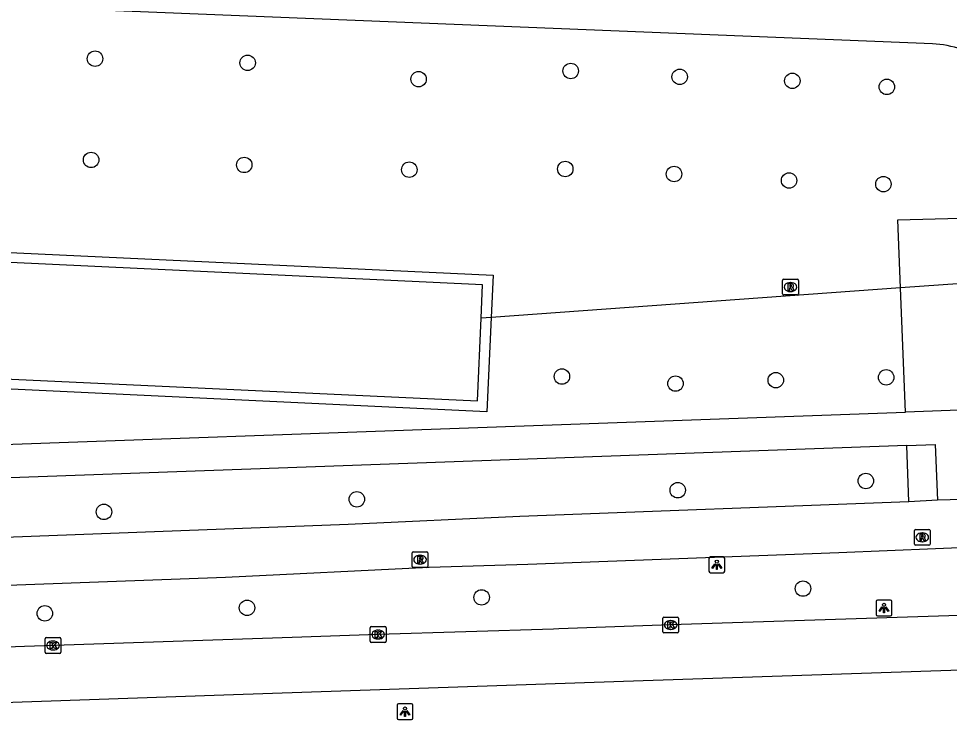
# Model space of a CAD drawing. Extents: x 160077 to 160945, y 386481 to 387498.
# Drawn here: x 160825.4 to 160884.3, y 386486.1 to 386530.8 of the extents above; entities that cross this region are included whole.
import ezdxf

# ---------------------------------------------------------------- set-up
doc = ezdxf.new("R2010")
doc.units = 0
for name, color, linetype in [('IMGEO_Boom', 7, 'Continuous'), ('IMGEO_Duiker', 7, 'Continuous'), ('IMGEO_Fietspad_gesloten', 7, 'Continuous'), ('IMGEO_Kolk', 7, 'Continuous'), ('IMGEO_Lichtpunt', 7, 'Continuous'), ('IMGEO_Muur', 7, 'Continuous'), ('IMGEO_Rijbaan_regionaal_gesloten', 7, 'Continuous'), ('IMGEO_Rioolput', 7, 'Continuous'), ('IMGEO_Voetpad_halfverhard', 7, 'Continuous'), ('IMGEO_Voetpad_open', 7, 'Continuous')]:
    doc.layers.add(name, color=color, linetype=linetype)

msp = doc.modelspace()

# ---------------------------------------------------------------- linework, layer by layer
at = {"layer": 'IMGEO_Boom'}
for centre in [(160830.241, 386528.285), (160839.891, 386528.025), (160860.327, 386527.512), (160850.704, 386526.994), (160867.221, 386527.142), (160874.343, 386526.887), (160880.322, 386526.504), (160829.993, 386521.888), (160839.679, 386521.571), (160850.117, 386521.268), (160859.981, 386521.314), (160866.862, 386520.995), (160874.137, 386520.587), (160880.103, 386520.357), (160859.77, 386508.192), (160880.278, 386508.139), (160866.956, 386507.747), (160873.296, 386507.962), (160878.989, 386501.589), (160867.095, 386501.005), (160846.801, 386500.431), (160830.807, 386499.635), (160875.017, 386494.786), (160854.691, 386494.228), (160839.856, 386493.569), (160827.064, 386493.221)]:
    msp.add_circle(centre, 0.489, dxfattribs=at)
at = {"layer": 'IMGEO_Duiker'}
msp.add_lwpolyline([(160885.771, 386514.123), (160885.134, 386514.077), (160885.093, 386514.074), (160881.191, 386513.791), (160855.293, 386511.918), (160854.661, 386511.873)], dxfattribs=at)
at = {"layer": 'IMGEO_Fietspad_gesloten'}
for points in [[(160881.721, 386500.275), (160857.099, 386499.339), (160846.258, 386498.845), (160795.555, 386496.918), (160746.073, 386495.229), (160710.76, 386493.904), (160704.366, 386493.808)], [(160883.531, 386500.38), (160881.721, 386500.275)], [(160885.952, 386500.445), (160883.531, 386500.38)], [(160708.775, 386490.836), (160716.709, 386491.225), (160719.493, 386491.242), (160761.157, 386492.764), (160805.753, 386494.317), (160838.485, 386495.507), (160851.372, 386496.133), (160857.617, 386496.34), (160877.287, 386497.058), (160889.501, 386497.575), (160915.942, 386498.909), (160917.075, 386498.989), (160918.332, 386499.173), (160919.312, 386499.487)]]:
    msp.add_lwpolyline(points, dxfattribs=at)
at = {"layer": 'IMGEO_Kolk'}
for p, q in [((160866.15, 386492.059), (160866.15, 386492.911)), ((160866.225, 386492.985), (160867.077, 386492.985)), ((160866.638, 386492.765), (160866.663, 386492.765)), ((160867.151, 386492.911), (160867.151, 386492.059)), ((160847.646, 386491.454), (160847.646, 386492.306)), ((160847.721, 386492.38), (160848.573, 386492.38)), ((160848.134, 386492.16), (160848.159, 386492.16)), ((160848.647, 386492.306), (160848.647, 386491.454)), ((160866.661, 386492.205), (160866.636, 386492.205)), ((160827.087, 386490.762), (160827.087, 386491.614)), ((160827.162, 386491.688), (160828.014, 386491.688)), ((160827.575, 386491.468), (160827.6, 386491.468)), ((160828.088, 386491.614), (160828.088, 386490.762)), ((160848.157, 386491.6), (160848.132, 386491.6)), ((160867.077, 386491.985), (160866.225, 386491.985)), ((160827.598, 386490.908), (160827.573, 386490.908)), ((160848.573, 386491.38), (160847.721, 386491.38)), ((160828.014, 386490.688), (160827.162, 386490.688))]:
    msp.add_line(p, q, dxfattribs=at)
for points in [[(160866.15, 386492.059), (160866.15, 386492.911)], [(160866.225, 386492.985), (160867.077, 386492.985)], [(160866.471, 386492.685), (160866.594, 386492.685), (160866.594, 386492.534), (160866.724, 386492.685), (160866.888, 386492.685), (160866.742, 386492.534), (160866.895, 386492.285), (160866.743, 386492.285), (160866.658, 386492.449), (160866.594, 386492.382), (160866.594, 386492.285), (160866.471, 386492.285), (160866.471, 386492.685)], [(160867.151, 386492.911), (160867.151, 386492.059)], [(160847.646, 386491.454), (160847.646, 386492.306)], [(160847.721, 386492.38), (160848.573, 386492.38)], [(160847.967, 386492.08), (160848.09, 386492.08), (160848.09, 386491.929), (160848.22, 386492.08), (160848.384, 386492.08), (160848.238, 386491.929), (160848.391, 386491.68), (160848.239, 386491.68), (160848.154, 386491.844), (160848.09, 386491.777), (160848.09, 386491.68), (160847.967, 386491.68), (160847.967, 386492.08)], [(160848.647, 386492.306), (160848.647, 386491.454)], [(160827.087, 386490.762), (160827.087, 386491.614)], [(160827.162, 386491.688), (160828.014, 386491.688)], [(160828.088, 386491.614), (160828.088, 386490.762)], [(160867.077, 386491.985), (160866.225, 386491.985)], [(160827.408, 386491.388), (160827.531, 386491.388), (160827.531, 386491.237), (160827.661, 386491.388), (160827.825, 386491.388), (160827.679, 386491.237), (160827.832, 386490.988), (160827.68, 386490.988), (160827.595, 386491.152), (160827.531, 386491.085), (160827.531, 386490.988), (160827.408, 386490.988), (160827.408, 386491.388)], [(160848.573, 386491.38), (160847.721, 386491.38)], [(160828.014, 386490.688), (160827.162, 386490.688)]]:
    msp.add_lwpolyline(points, dxfattribs=at)
for centre, start, end in [((160866.227, 386492.909), 91.55205, 178.44795), ((160866.227, 386492.909), 91.55205, 178.44795), ((160867.075, 386492.909), 1.55205, 88.44795), ((160867.075, 386492.909), 1.55205, 88.44795), ((160847.723, 386492.304), 91.55205, 178.44795), ((160847.723, 386492.304), 91.55205, 178.44795), ((160848.571, 386492.304), 1.55205, 88.44795), ((160848.571, 386492.304), 1.55205, 88.44795), ((160866.227, 386492.061), 181.55205, 268.44795), ((160866.227, 386492.061), 181.55205, 268.44795), ((160867.075, 386492.061), 271.55205, 358.44795), ((160867.075, 386492.061), 271.55205, 358.44795), ((160827.164, 386491.612), 91.55205, 178.44795), ((160827.164, 386491.612), 91.55205, 178.44795), ((160828.012, 386491.612), 1.55205, 88.44795), ((160828.012, 386491.612), 1.55205, 88.44795), ((160847.723, 386491.456), 181.55205, 268.44795), ((160847.723, 386491.456), 181.55205, 268.44795), ((160848.571, 386491.456), 271.55205, 358.44795), ((160848.571, 386491.456), 271.55205, 358.44795), ((160827.164, 386490.764), 181.55205, 268.44795), ((160827.164, 386490.764), 181.55205, 268.44795), ((160828.012, 386490.764), 271.55205, 358.44795), ((160828.012, 386490.764), 271.55205, 358.44795)]:
    msp.add_arc(centre, 0.0765, start, end, dxfattribs=at)
for centre, major_axis, ratio, start_param, end_param in [((160866.637, 386492.485), (-0.387, 0.002), 0.722429, 4.712389, 7.853982), ((160866.662, 386492.485), (-0.39, 0.002), 0.717154, 1.570796, 4.712389), ((160848.133, 386491.88), (-0.387, 0.002), 0.722429, 4.712389, 7.853982), ((160848.158, 386491.88), (-0.39, 0.002), 0.717154, 1.570796, 4.712389), ((160827.574, 386491.188), (-0.387, 0.002), 0.722429, 4.712389, 7.853982), ((160827.599, 386491.188), (-0.39, 0.002), 0.717154, 1.570796, 4.712389)]:
    msp.add_ellipse(centre, major_axis=major_axis, ratio=ratio, start_param=start_param, end_param=end_param, dxfattribs=at)
at = {"layer": 'IMGEO_Lichtpunt'}
for p, q in [((160869.972, 386496.786), (160869.164, 386496.786)), ((160869.972, 386496.786), (160869.164, 386496.786)), ((160869.07, 386496.691), (160869.07, 386495.884)), ((160869.07, 386496.691), (160869.07, 386495.884)), ((160870.066, 386495.884), (160870.066, 386496.691)), ((160870.066, 386495.884), (160870.066, 386496.691)), ((160869.164, 386495.79), (160869.972, 386495.79)), ((160869.164, 386495.79), (160869.972, 386495.79)), ((160879.639, 386493.964), (160879.639, 386493.157)), ((160879.639, 386493.964), (160879.639, 386493.157)), ((160880.541, 386494.059), (160879.733, 386494.059)), ((160880.541, 386494.059), (160879.733, 386494.059)), ((160880.635, 386493.157), (160880.635, 386493.964)), ((160880.635, 386493.157), (160880.635, 386493.964)), ((160879.733, 386493.063), (160880.541, 386493.063)), ((160879.733, 386493.063), (160880.541, 386493.063)), ((160849.346, 386487.407), (160849.346, 386486.6)), ((160849.346, 386487.407), (160849.346, 386486.6)), ((160850.248, 386487.502), (160849.44, 386487.502)), ((160850.248, 386487.502), (160849.44, 386487.502)), ((160850.342, 386486.6), (160850.342, 386487.407)), ((160850.342, 386486.6), (160850.342, 386487.407)), ((160849.44, 386486.506), (160850.248, 386486.506)), ((160849.44, 386486.506), (160850.248, 386486.506))]:
    msp.add_line(p, q, dxfattribs=at)
for points in [[(160869.444, 386496.355), (160869.483, 386496.327), (160869.295, 386496.065), (160869.257, 386496.092), (160869.444, 386496.355)], [(160869.546, 386496.307), (160869.593, 386496.307), (160869.593, 386495.985), (160869.546, 386495.985), (160869.546, 386496.307)], [(160869.656, 386496.327), (160869.694, 386496.354), (160869.881, 386496.092), (160869.842, 386496.064), (160869.656, 386496.327)], [(160880.013, 386493.628), (160880.052, 386493.6), (160879.864, 386493.338), (160879.826, 386493.365), (160880.013, 386493.628)], [(160880.115, 386493.58), (160880.162, 386493.58), (160880.162, 386493.258), (160880.115, 386493.258), (160880.115, 386493.58)], [(160880.225, 386493.6), (160880.263, 386493.627), (160880.45, 386493.365), (160880.411, 386493.337), (160880.225, 386493.6)], [(160849.72, 386487.071), (160849.759, 386487.043), (160849.571, 386486.781), (160849.533, 386486.808), (160849.72, 386487.071)], [(160849.822, 386487.023), (160849.869, 386487.023), (160849.869, 386486.701), (160849.822, 386486.701), (160849.822, 386487.023)], [(160849.932, 386487.043), (160849.97, 386487.07), (160850.157, 386486.808), (160850.118, 386486.78), (160849.932, 386487.043)]]:
    msp.add_lwpolyline(points, dxfattribs=at)
for centre in [(160869.569, 386496.489), (160880.138, 386493.762), (160849.845, 386487.205)]:
    msp.add_circle(centre, 0.0994, dxfattribs=at)
for centre, start, end in [((160869.164, 386496.691), 90, 180), ((160869.164, 386496.691), 90, 180), ((160869.972, 386496.691), 0, 90), ((160869.972, 386496.691), 0, 90), ((160869.164, 386495.884), 180, 270), ((160869.164, 386495.884), 180, 270), ((160869.972, 386495.884), 270, 0), ((160869.972, 386495.884), 270, 360), ((160879.733, 386493.964), 90, 180), ((160879.733, 386493.964), 90, 180), ((160880.541, 386493.964), 0, 90), ((160880.541, 386493.964), 0, 90), ((160879.733, 386493.157), 180, 270), ((160879.733, 386493.157), 180, 270), ((160880.541, 386493.157), 270, 0), ((160880.541, 386493.157), 270, 360), ((160849.44, 386487.407), 90, 180), ((160849.44, 386487.407), 90, 180), ((160850.248, 386487.407), 0, 90), ((160850.248, 386487.407), 0, 90), ((160849.44, 386486.6), 180, 270), ((160849.44, 386486.6), 180, 270), ((160850.248, 386486.6), 270, 0), ((160850.248, 386486.6), 270, 360)]:
    msp.add_arc(centre, 0.0946, start, end, dxfattribs=at)
at = {"layer": 'IMGEO_Muur'}
for points in [[(160800.202, 386523.496), (160800.507, 386530.131), (160801.107, 386530.052), (160800.545, 386517.17), (160855.418, 386514.594), (160855.293, 386511.918), (160855.014, 386505.953), (160817.385, 386507.744), (160817.228, 386504.199), (160816.609, 386504.262), (160816.771, 386507.8)], [(160816.794, 386508.295), (160816.799, 386508.411), (160854.428, 386506.652), (160854.661, 386511.873), (160854.756, 386513.994), (160799.883, 386516.576), (160800.179, 386522.995)]]:
    msp.add_lwpolyline(points, dxfattribs=at)
at = {"layer": 'IMGEO_Rijbaan_regionaal_gesloten'}
for points in [[(160908.865, 386494.432), (160906.65, 386494.25), (160905.808, 386494.187), (160896.42, 386493.486), (160888.151, 386493.182), (160866.651, 386492.485), (160859.576, 386492.237), (160859.228, 386492.225), (160848.147, 386491.879), (160842.714, 386491.684), (160825.789, 386491.128), (160802.415, 386490.254), (160779.092, 386489.478), (160766.704, 386488.877), (160750.669, 386488.317), (160736.667, 386487.78), (160721.654, 386487.302), (160709.667, 386486.839), (160705.652, 386486.799)], [(160781.3, 386486.138), (160786.255, 386486.292), (160806.81, 386486.983), (160838.39, 386488.067), (160863.673, 386488.929), (160890.629, 386489.839), (160920.587, 386490.878)]]:
    msp.add_lwpolyline(points, dxfattribs=at)
at = {"layer": 'IMGEO_Rioolput'}
for p, q in [((160873.726, 386513.422), (160873.726, 386514.274)), ((160873.801, 386514.348), (160874.653, 386514.348)), ((160874.214, 386514.128), (160874.239, 386514.128)), ((160874.727, 386514.274), (160874.727, 386513.422)), ((160874.653, 386513.348), (160873.801, 386513.348)), ((160874.237, 386513.568), (160874.212, 386513.568)), ((160882.134, 386498.528), (160882.986, 386498.528)), ((160882.059, 386497.602), (160882.059, 386498.454)), ((160882.547, 386498.308), (160882.572, 386498.308)), ((160883.06, 386498.454), (160883.06, 386497.602)), ((160882.986, 386497.528), (160882.134, 386497.528)), ((160882.57, 386497.748), (160882.545, 386497.748)), ((160850.296, 386496.191), (160850.296, 386497.043)), ((160850.371, 386497.117), (160851.223, 386497.117)), ((160850.784, 386496.897), (160850.809, 386496.897)), ((160851.297, 386497.043), (160851.297, 386496.191)), ((160850.807, 386496.337), (160850.782, 386496.337)), ((160851.223, 386496.117), (160850.371, 386496.117))]:
    msp.add_line(p, q, dxfattribs=at)
for points in [[(160873.726, 386513.422), (160873.726, 386514.274)], [(160873.801, 386514.348), (160874.653, 386514.348)], [(160874.315, 386514.046), (160874.063, 386514.048), (160874.063, 386513.648)], [(160874.063, 386513.648), (160874.187, 386513.648), (160874.187, 386513.81), (160874.198, 386513.81)], [(160874.241, 386513.967), (160874.187, 386513.967), (160874.187, 386513.886)], [(160874.187, 386513.886), (160874.239, 386513.886)], [(160874.727, 386514.274), (160874.727, 386513.422)], [(160874.653, 386513.348), (160873.801, 386513.348)], [(160874.245, 386513.781), (160874.316, 386513.648), (160874.456, 386513.648), (160874.391, 386513.774)], [(160882.134, 386498.528), (160882.986, 386498.528)], [(160882.059, 386497.602), (160882.059, 386498.454)], [(160882.648, 386498.226), (160882.396, 386498.228), (160882.396, 386497.828)], [(160882.396, 386497.828), (160882.52, 386497.828), (160882.52, 386497.99), (160882.531, 386497.99)], [(160882.574, 386498.147), (160882.52, 386498.147), (160882.52, 386498.066)], [(160882.52, 386498.066), (160882.572, 386498.066)], [(160882.578, 386497.961), (160882.649, 386497.828), (160882.789, 386497.828), (160882.724, 386497.954)], [(160883.06, 386498.454), (160883.06, 386497.602)], [(160882.986, 386497.528), (160882.134, 386497.528)], [(160850.296, 386496.191), (160850.296, 386497.043)], [(160850.371, 386497.117), (160851.223, 386497.117)], [(160850.885, 386496.815), (160850.633, 386496.817), (160850.633, 386496.417)], [(160850.811, 386496.736), (160850.757, 386496.736), (160850.757, 386496.655)], [(160851.297, 386497.043), (160851.297, 386496.191)], [(160850.633, 386496.417), (160850.757, 386496.417), (160850.757, 386496.579), (160850.768, 386496.579)], [(160850.757, 386496.655), (160850.809, 386496.655)], [(160850.815, 386496.55), (160850.886, 386496.417), (160851.026, 386496.417), (160850.961, 386496.543)], [(160851.223, 386496.117), (160850.371, 386496.117)]]:
    msp.add_lwpolyline(points, dxfattribs=at)
for centre, radius, start, end in [((160873.803, 386514.272), 0.0765, 91.55205, 178.44795), ((160873.803, 386514.272), 0.0765, 91.55205, 178.44795), ((160874.197, 386513.757), 0.0533, 26.02933, 88.69889), ((160874.223, 386514.075), 0.19, 274.7715, 282.96867), ((160874.247, 386513.871), 0.0964, 77.00612, 93.18647), ((160874.261, 386513.928), 0.0378, 276.66336, 79.67722), ((160874.314, 386513.936), 0.109, 350.36119, 89.41601), ((160874.312, 386513.936), 0.112, 277.58423, 350.98172), ((160874.296, 386513.721), 0.108, 29.51342, 73.79051), ((160874.651, 386514.272), 0.0765, 1.55205, 88.44795), ((160874.651, 386514.272), 0.0765, 1.55205, 88.44795), ((160873.803, 386513.424), 0.0765, 181.55205, 268.44795), ((160873.803, 386513.424), 0.0765, 181.55205, 268.44795), ((160874.651, 386513.424), 0.0765, 271.55205, 358.44795), ((160874.651, 386513.424), 0.0765, 271.55205, 358.44795), ((160882.136, 386498.452), 0.0765, 91.55205, 178.44795), ((160882.136, 386498.452), 0.0765, 91.55205, 178.44795), ((160882.984, 386498.452), 0.0765, 1.55205, 88.44795), ((160882.984, 386498.452), 0.0765, 1.55205, 88.44795), ((160882.53, 386497.937), 0.0533, 26.02933, 88.69889), ((160882.556, 386498.255), 0.19, 274.7715, 282.96867), ((160882.58, 386498.051), 0.0964, 77.00612, 93.18647), ((160882.594, 386498.108), 0.0378, 276.66336, 79.67722), ((160882.647, 386498.116), 0.109, 350.36119, 89.41601), ((160882.645, 386498.116), 0.112, 277.58423, 350.98172), ((160882.629, 386497.901), 0.108, 29.51342, 73.79051), ((160882.136, 386497.604), 0.0765, 181.55205, 268.44795), ((160882.136, 386497.604), 0.0765, 181.55205, 268.44795), ((160882.984, 386497.604), 0.0765, 271.55205, 358.44795), ((160882.984, 386497.604), 0.0765, 271.55205, 358.44795), ((160850.373, 386497.041), 0.0765, 91.55205, 178.44795), ((160850.373, 386497.041), 0.0765, 91.55205, 178.44795), ((160850.817, 386496.64), 0.0964, 77.00612, 93.18647), ((160850.831, 386496.697), 0.0378, 276.66336, 79.67722), ((160850.884, 386496.705), 0.109, 350.36119, 89.41601), ((160851.221, 386497.041), 0.0765, 1.55205, 88.44795), ((160851.221, 386497.041), 0.0765, 1.55205, 88.44795), ((160850.373, 386496.193), 0.0765, 181.55205, 268.44795), ((160850.373, 386496.193), 0.0765, 181.55205, 268.44795), ((160850.767, 386496.526), 0.0533, 26.02933, 88.69889), ((160850.793, 386496.844), 0.19, 274.7715, 282.96867), ((160850.882, 386496.705), 0.112, 277.58423, 350.98172), ((160850.866, 386496.49), 0.108, 29.51342, 73.79051), ((160851.221, 386496.193), 0.0765, 271.55205, 358.44795), ((160851.221, 386496.193), 0.0765, 271.55205, 358.44795)]:
    msp.add_arc(centre, radius, start, end, dxfattribs=at)
for centre, major_axis, ratio, start_param, end_param in [((160874.213, 386513.848), (-0.387, 0.002), 0.722429, 4.712389, 7.853982), ((160874.238, 386513.848), (-0.39, 0.002), 0.717154, 1.570796, 4.712389), ((160882.546, 386498.028), (-0.387, 0.002), 0.722429, 4.712389, 7.853982), ((160882.571, 386498.028), (-0.39, 0.002), 0.717154, 1.570796, 4.712389), ((160850.783, 386496.617), (-0.387, 0.002), 0.722429, 4.712389, 7.853982), ((160850.808, 386496.617), (-0.39, 0.002), 0.717154, 1.570796, 4.712389)]:
    msp.add_ellipse(centre, major_axis=major_axis, ratio=ratio, start_param=start_param, end_param=end_param, dxfattribs=at)
at = {"layer": 'IMGEO_Voetpad_halfverhard'}
for points in [[(160881.506, 386505.937), (160881.191, 386513.791), (160881.018, 386518.103), (160884.962, 386518.215), (160884.99, 386516.964)], [(160881.721, 386500.275), (160881.582, 386503.838)]]:
    msp.add_lwpolyline(points, dxfattribs=at)
at = {"layer": 'IMGEO_Voetpad_open'}
for points in [[(160883.212, 386529.228), (160851.393, 386530.511), (160805.389, 386532.383)], [(160770.409, 386501.942), (160772.246, 386502.003), (160795.611, 386502.856), (160881.506, 386505.937)], [(160885.461, 386506.079), (160881.506, 386505.937)], [(160881.582, 386503.838), (160795.648, 386500.737), (160772.623, 386499.926), (160713.046, 386497.77), (160709.763, 386497.665)], [(160881.582, 386503.838), (160883.367, 386503.891), (160883.531, 386500.38)]]:
    msp.add_lwpolyline(points, dxfattribs=at)
msp.add_arc((160882.969, 386523.23), 6.003, 52.16429, 87.67966, dxfattribs=at)

doc.saveas('drawing.dxf')
